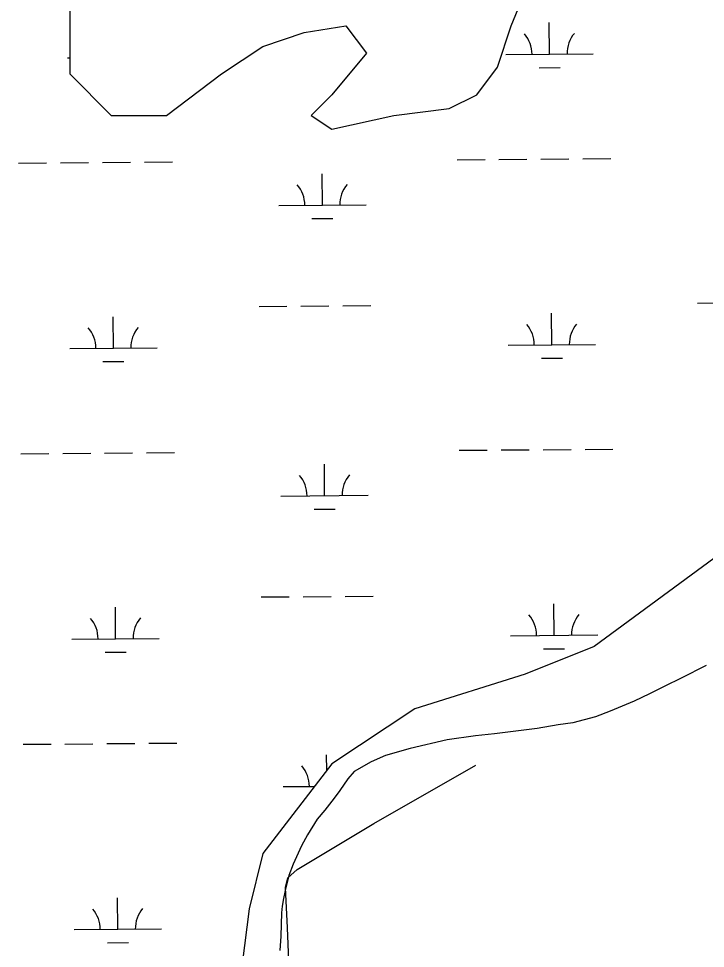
# Model space of a CAD drawing. Extents: x 3540316 to 3578335, y 553172 to 578787.
# Drawn here: x 3557339 to 3558126, y 573836 to 574901 of the extents above; entities that cross this region are included whole.
import ezdxf

# ---------------------------------------------------------------- set-up
doc = ezdxf.new("R2010")
doc.units = 0
for name, color, linetype in [('V-DTCH-CNTR', 7, 'Continuous'), ('V-SITE-VEGE', 7, 'Continuous'), ('V-WETL-SWMP', 7, 'Continuous')]:
    doc.layers.add(name, color=color, linetype=linetype)

msp = doc.modelspace()

# ---------------------------------------------------------------- linework, layer by layer
at = {"layer": 'V-DTCH-CNTR'}
msp.add_lwpolyline([(3557650, 573794.9), (3557647.3, 573859.9), (3557644.9, 573906), (3557647.7, 573917.3), (3557658.2, 573926.9), (3557746.1, 573979.5), (3557862.9, 574046.2)], dxfattribs=at)
at = {"layer": 'V-SITE-VEGE'}
for p, q in [((3558126.6, 574160.3), (3558097.9, 574145.7)), ((3558097.9, 574145.7), (3558079.4, 574136.7)), ((3558079.4, 574136.7), (3558061.6, 574127.7)), ((3558061.6, 574127.7), (3558044.2, 574119.3)), ((3558044.2, 574119.3), (3558016.5, 574108)), ((3557999.7, 574101.7), (3557974.1, 574094.8)), ((3558016.5, 574108), (3557999.7, 574101.7)), ((3557957.2, 574092.4), (3557933.2, 574088.2)), ((3557974.1, 574094.8), (3557957.2, 574092.4)), ((3557862.4, 574079.6), (3557830.2, 574075.3)), ((3557884.2, 574082.1), (3557862.4, 574079.6)), ((3557914.7, 574085.8), (3557884.2, 574082.1)), ((3557933.2, 574088.2), (3557914.7, 574085.8)), ((3557830.2, 574075.3), (3557787.8, 574065.4)), ((3557759.5, 574057.4), (3557743.2, 574050)), ((3557787.8, 574065.4), (3557759.5, 574057.4)), ((3557743.2, 574050), (3557723.7, 574038.8)), ((3557723.7, 574038.8), (3557716.2, 574030.5)), ((3557716.2, 574030.5), (3557707.1, 574017.3)), ((3557707.1, 574017.3), (3557700.7, 574008.5)), ((3557700.7, 574008.5), (3557689.9, 573994.7)), ((3557689.9, 573994.7), (3557681.3, 573984.2)), ((3557681.3, 573984.2), (3557670.1, 573966.5)), ((3557670.1, 573966.5), (3557663.2, 573953.9)), ((3557663.2, 573953.9), (3557653.7, 573933)), ((3557653.7, 573933), (3557648.9, 573919.8)), ((3557648.9, 573919.8), (3557644.8, 573902.8)), ((3557644.8, 573902.8), (3557642.8, 573893.5)), ((3557642.8, 573893.5), (3557641.2, 573884.8)), ((3557640.3, 573877.1), (3557639.6, 573850.3)), ((3557641.2, 573884.8), (3557640.3, 573877.1)), ((3557639.6, 573850.3), (3557638.7, 573834))]:
    msp.add_line(p, q, dxfattribs=at)
at = {"layer": 'V-WETL-SWMP'}
for p, q in [((3557398, 574940), (3557398, 574892.7)), ((3557903.5, 574892.7), (3557919.3, 574932.1)), ((3557398, 574892.7), (3557398, 574837.4)), ((3557666.5, 574884.8), (3557713.9, 574892.7)), ((3557713.9, 574892.7), (3557737.6, 574861.1)), ((3557887.7, 574845.3), (3557903.5, 574892.7)), ((3557947.3, 574860.2), (3557947, 574896.2)), ((3557619.1, 574869), (3557666.5, 574884.8)), ((3557571.8, 574837.4), (3557619.1, 574869)), ((3557395.4, 574855.9), (3557398, 574855.9)), ((3557737.6, 574861.1), (3557698.1, 574813.7)), ((3557897.3, 574859.8), (3557997.3, 574860.5)), ((3557864, 574813.7), (3557887.7, 574845.3)), ((3557398, 574837.4), (3557445.4, 574790)), ((3557508.6, 574790), (3557571.8, 574837.4)), ((3557935.4, 574844.6), (3557959.4, 574844.8)), ((3557698.1, 574813.7), (3557674.4, 574790)), ((3557832.4, 574797.9), (3557864, 574813.7)), ((3557769.2, 574790), (3557832.4, 574797.9)), ((3557445.4, 574790), (3557508.6, 574790)), ((3557674.4, 574790), (3557698.1, 574774.2)), ((3557698.1, 574774.2), (3557769.2, 574790)), ((3557841.4, 574739.3), (3557873.4, 574739.5)), ((3557889.4, 574739.6), (3557921.4, 574739.9)), ((3557937.4, 574740), (3557969.4, 574740.3)), ((3557985.4, 574740.4), (3558017.4, 574740.6)), ((3557339.5, 574735.4), (3557371.5, 574735.6)), ((3557387.5, 574735.8), (3557419.5, 574736)), ((3557435.5, 574736.1), (3557467.5, 574736.4)), ((3557483.5, 574736.5), (3557515.5, 574736.8)), ((3557687.2, 574687.3), (3557686.9, 574723.3)), ((3557637.2, 574687), (3557737.2, 574687.7)), ((3557675.3, 574671.8), (3557699.3, 574672)), ((3557614.7, 574571.3), (3557646.7, 574571.6)), ((3557662.7, 574571.7), (3557694.7, 574572)), ((3557710.7, 574572.1), (3557742.7, 574572.3)), ((3558116.6, 574575.2), (3558148.6, 574575.5)), ((3557448, 574523.6), (3557447.7, 574559.6)), ((3557949.9, 574527.5), (3557949.6, 574563.5)), ((3557899.9, 574527.1), (3557999.9, 574527.9)), ((3557398, 574523.2), (3557498, 574524)), ((3557436.1, 574508.1), (3557460.1, 574508.3)), ((3557938, 574512), (3557962, 574512.2)), ((3557342, 574402.7), (3557374, 574403)), ((3557390, 574403.1), (3557422, 574403.4)), ((3557438, 574403.5), (3557470, 574403.7)), ((3557486, 574403.8), (3557518, 574404.1)), ((3557843.9, 574406.6), (3557875.9, 574406.9)), ((3557891.9, 574407), (3557923.9, 574407.2)), ((3557939.9, 574407.3), (3557971.9, 574407.6)), ((3557987.9, 574407.7), (3558019.9, 574408)), ((3557689.7, 574354.7), (3557689.5, 574390.7)), ((3557639.7, 574354.3), (3557739.7, 574355.1)), ((3557677.9, 574339.1), (3557701.9, 574339.3)), ((3558148.3, 574292.4), (3557998.2, 574181.9)), ((3557617.2, 574238.7), (3557649.2, 574238.9)), ((3557665.2, 574239), (3557697.2, 574239.3)), ((3557713.2, 574239.4), (3557745.2, 574239.7)), ((3557952.4, 574194.8), (3557952.1, 574230.8)), ((3557450.5, 574191), (3557450.3, 574227)), ((3557400.5, 574190.6), (3557500.5, 574191.3)), ((3557902.4, 574194.4), (3558002.4, 574195.2)), ((3557438.6, 574175.4), (3557462.6, 574175.6)), ((3557998.2, 574181.9), (3557919.3, 574150.3)), ((3557940.5, 574179.3), (3557964.5, 574179.5)), ((3557919.3, 574150.3), (3557792.9, 574110.8)), ((3557792.9, 574110.8), (3557698.1, 574047.6)), ((3557344.6, 574070.1), (3557376.6, 574070.3)), ((3557392.6, 574070.4), (3557424.6, 574070.7)), ((3557440.6, 574070.8), (3557472.6, 574071.1)), ((3557488.6, 574071.2), (3557520.6, 574071.4)), ((3557692.2, 574039.9), (3557692, 574058)), ((3557698.1, 574047.6), (3557619.1, 573944.9)), ((3557642.3, 574021.6), (3557678.3, 574021.9)), ((3557619.1, 573944.9), (3557603.4, 573881.8)), ((3557453.1, 573858.3), (3557452.8, 573894.3)), ((3557603.4, 573881.8), (3557595.5, 573818.6)), ((3557403.1, 573857.9), (3557503.1, 573858.7)), ((3557441.2, 573842.8), (3557465.2, 573843))]:
    msp.add_line(p, q, dxfattribs=at)
for centre, start, end in [((3557892, 574860.2), 359.6699, 41.2135), ((3558002.5, 574861.1), 139.6699, 181.2135), ((3557631.9, 574687.4), 359.6699, 41.2135), ((3557742.4, 574688.2), 139.6699, 181.2135), ((3557392.7, 574523.7), 359.6699, 41.2135), ((3557503.2, 574524.5), 139.6699, 181.2135), ((3557894.6, 574527.5), 359.6699, 41.2135), ((3558005.1, 574528.4), 139.6699, 181.2135), ((3557634.5, 574354.7), 359.6699, 41.2135), ((3557745, 574355.6), 139.6699, 181.2135), ((3557897.2, 574194.9), 359.6699, 41.2135), ((3558007.7, 574195.7), 139.6699, 181.2135), ((3557395.3, 574191), 359.6699, 41.2135), ((3557505.8, 574191.9), 139.6699, 181.2135), ((3557637.1, 574022.1), 359.6699, 41.2135), ((3557397.8, 573858.3), 359.6699, 41.2135), ((3557508.3, 573859.2), 139.6699, 181.2135)]:
    msp.add_arc(centre, 35.2, start, end, dxfattribs=at)

doc.saveas('drawing.dxf')
